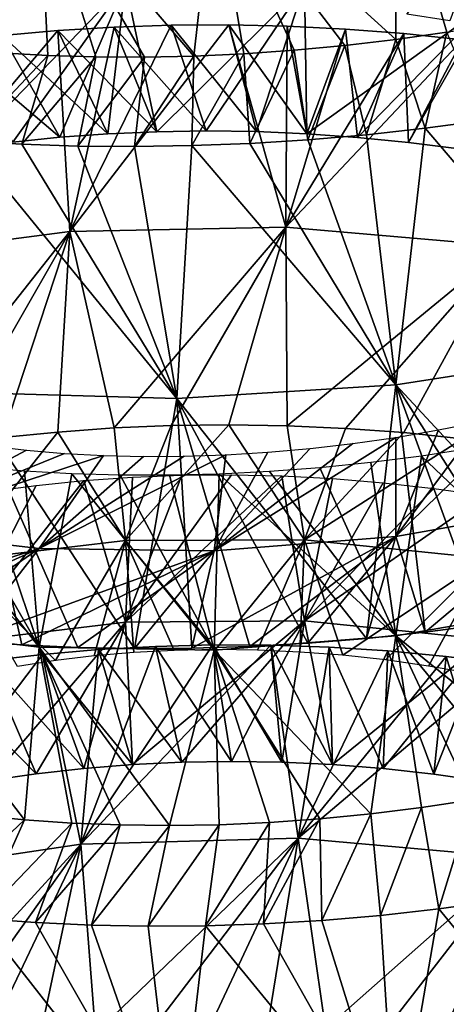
# Model space of a CAD drawing. Header units: millimetres. Extents: x -161 to 161, y -94 to 1149.
# Tile 793 of 1056: x 42.23 to 44.81, y 403.82 to 409.78. Entities that reach past the tile are written whole.
import ezdxf

# ---------------------------------------------------------------- set-up
doc = ezdxf.new("R2010")
doc.units = ezdxf.units.MM
doc.header["$LTSCALE"] = 81.481481
for name, color, linetype in [('66', 7, 'CONTINUOUS'), ('67', 7, 'CONTINUOUS'), ('68', 7, 'CONTINUOUS'), ('69', 7, 'CONTINUOUS'), ('70', 7, 'CONTINUOUS'), ('80', 7, 'CONTINUOUS'), ('81', 7, 'CONTINUOUS')]:
    doc.layers.add(name, color=color, linetype=linetype)

msp = doc.modelspace()

# ---------------------------------------------------------------- linework, layer by layer
at = {"layer": '66', "color": 7, "linetype": 'CONTINUOUS', "true_color": 0xaaaaaa}
for points in [[(42.703, 405.9648, -21.1099), (43.2054, 405.2834, -20.2311), (43.0469, 405.984, -21.1977), (42.703, 405.9648, -21.1099)], [(43.0469, 405.984, -21.1977), (43.507, 405.288, -20.3032), (43.3945, 405.993, -21.2715), (43.0469, 405.984, -21.1977)], [(43.2054, 405.2834, -20.2311), (43.507, 405.288, -20.3032), (43.0469, 405.984, -21.1977), (43.2054, 405.2834, -20.2311)], [(43.507, 405.288, -20.3032), (43.811, 405.2832, -20.3624), (43.3945, 405.993, -21.2715), (43.507, 405.288, -20.3032)], [(43.3945, 405.993, -21.2715), (43.811, 405.2832, -20.3624), (43.7449, 405.9916, -21.3312), (43.3945, 405.993, -21.2715)], [(43.811, 405.2832, -20.3624), (44.1168, 405.2688, -20.4086), (43.7449, 405.9916, -21.3312), (43.811, 405.2832, -20.3624)], [(43.7449, 405.9916, -21.3312), (44.1168, 405.2688, -20.4086), (44.0974, 405.9796, -21.3767), (43.7449, 405.9916, -21.3312)], [(44.1168, 405.2688, -20.4086), (44.4236, 405.2447, -20.4417), (44.0974, 405.9796, -21.3767), (44.1168, 405.2688, -20.4086)], [(44.0974, 405.9796, -21.3767), (44.4236, 405.2447, -20.4417), (44.451, 405.957, -21.4079), (44.0974, 405.9796, -21.3767)], [(42.0302, 405.8962, -20.8929), (42.613, 405.2463, -20.0484), (42.3638, 405.9355, -21.0082), (42.0302, 405.8962, -20.8929)], [(42.3638, 405.9355, -21.0082), (42.9071, 405.2695, -20.1461), (42.703, 405.9648, -21.1099), (42.3638, 405.9355, -21.0082)], [(42.613, 405.2463, -20.0484), (42.9071, 405.2695, -20.1461), (42.3638, 405.9355, -21.0082), (42.613, 405.2463, -20.0484)], [(42.9071, 405.2695, -20.1461), (43.2054, 405.2834, -20.2311), (42.703, 405.9648, -21.1099), (42.9071, 405.2695, -20.1461)], [(44.4236, 405.2447, -20.4417), (44.7308, 405.2109, -20.4618), (44.451, 405.957, -21.4079), (44.4236, 405.2447, -20.4417)], [(44.451, 405.957, -21.4079), (44.7308, 405.2109, -20.4618), (44.8047, 405.9237, -21.4246), (44.451, 405.957, -21.4079)], [(44.7308, 405.2109, -20.4618), (45.0376, 405.1672, -20.4687), (44.8047, 405.9237, -21.4246), (44.7308, 405.2109, -20.4618)], [(44.8047, 405.9237, -21.4246), (45.0376, 405.1672, -20.4687), (45.1578, 405.8796, -21.4268), (44.8047, 405.9237, -21.4246)], [(41.7031, 405.8471, -20.7641), (42.3244, 405.214, -19.9382), (42.0302, 405.8962, -20.8929), (41.7031, 405.8471, -20.7641)], [(42.3244, 405.214, -19.9382), (42.613, 405.2463, -20.0484), (42.0302, 405.8962, -20.8929), (42.3244, 405.214, -19.9382)], [(42.0422, 405.1727, -19.8157), (42.3244, 405.214, -19.9382), (41.7031, 405.8471, -20.7641), (42.0422, 405.1727, -19.8157)]]:
    msp.add_3dface(points, dxfattribs=at)
at = {"layer": '67', "color": 7, "linetype": 'CONTINUOUS', "true_color": 0xaaaaaa}
for points in [[(43.0469, 405.984, -21.1977), (43.3945, 405.993, -21.2715), (42.5953, 404.787, -21.9618), (43.0469, 405.984, -21.1977)], [(43.3945, 405.993, -21.2715), (43.7449, 405.9916, -21.3312), (42.5953, 404.787, -21.9618), (43.3945, 405.993, -21.2715)], [(42.5953, 404.787, -21.9618), (43.7449, 405.9916, -21.3312), (43.9091, 404.8232, -22.2362), (42.5953, 404.787, -21.9618)], [(42.703, 405.9648, -21.1099), (43.0469, 405.984, -21.1977), (42.5953, 404.787, -21.9618), (42.703, 405.9648, -21.1099)], [(43.7449, 405.9916, -21.3312), (44.0974, 405.9796, -21.3767), (43.9091, 404.8232, -22.2362), (43.7449, 405.9916, -21.3312)], [(44.0974, 405.9796, -21.3767), (44.451, 405.957, -21.4079), (43.9091, 404.8232, -22.2362), (44.0974, 405.9796, -21.3767)], [(42.0302, 405.8962, -20.8929), (42.3638, 405.9355, -21.0082), (41.3508, 404.6027, -21.4929), (42.0302, 405.8962, -20.8929)], [(41.3508, 404.6027, -21.4929), (42.3638, 405.9355, -21.0082), (42.5953, 404.787, -21.9618), (41.3508, 404.6027, -21.4929)], [(42.3638, 405.9355, -21.0082), (42.703, 405.9648, -21.1099), (42.5953, 404.787, -21.9618), (42.3638, 405.9355, -21.0082)], [(44.451, 405.957, -21.4079), (44.8047, 405.9237, -21.4246), (43.9091, 404.8232, -22.2362), (44.451, 405.957, -21.4079)], [(44.8047, 405.9237, -21.4246), (45.1578, 405.8796, -21.4268), (43.9091, 404.8232, -22.2362), (44.8047, 405.9237, -21.4246)], [(43.9091, 404.8232, -22.2362), (45.1578, 405.8796, -21.4268), (45.2443, 404.7044, -22.3095), (43.9091, 404.8232, -22.2362)], [(42.684, 403.6432, -22.8928), (42.5953, 404.787, -21.9618), (43.9091, 404.8232, -22.2362), (42.684, 403.6432, -22.8928)], [(43.0274, 403.6665, -22.9805), (42.684, 403.6432, -22.8928), (43.9091, 404.8232, -22.2362), (43.0274, 403.6665, -22.9805)], [(43.3744, 403.679, -23.0545), (43.0274, 403.6665, -22.9805), (43.9091, 404.8232, -22.2362), (43.3744, 403.679, -23.0545)], [(43.7241, 403.6805, -23.1148), (43.3744, 403.679, -23.0545), (43.9091, 404.8232, -22.2362), (43.7241, 403.6805, -23.1148)], [(44.0755, 403.6709, -23.1613), (43.7241, 403.6805, -23.1148), (43.9091, 404.8232, -22.2362), (44.0755, 403.6709, -23.1613)], [(44.0755, 403.6709, -23.1613), (43.9091, 404.8232, -22.2362), (45.2443, 404.7044, -22.3095), (44.0755, 403.6709, -23.1613)], [(41.3654, 403.4448, -22.4092), (41.3508, 404.6027, -21.4929), (42.5953, 404.787, -21.9618), (41.3654, 403.4448, -22.4092)], [(41.6851, 403.5098, -22.5496), (41.3654, 403.4448, -22.4092), (42.5953, 404.787, -21.9618), (41.6851, 403.5098, -22.5496)], [(42.012, 403.5647, -22.6772), (41.6851, 403.5098, -22.5496), (42.5953, 404.787, -21.9618), (42.012, 403.5647, -22.6772)], [(42.3452, 403.6092, -22.7916), (42.012, 403.5647, -22.6772), (42.5953, 404.787, -21.9618), (42.3452, 403.6092, -22.7916)], [(42.684, 403.6432, -22.8928), (42.3452, 403.6092, -22.7916), (42.5953, 404.787, -21.9618), (42.684, 403.6432, -22.8928)], [(44.4278, 403.6503, -23.1941), (44.0755, 403.6709, -23.1613), (45.2443, 404.7044, -22.3095), (44.4278, 403.6503, -23.1941)], [(44.7803, 403.6186, -23.213), (44.4278, 403.6503, -23.1941), (45.2443, 404.7044, -22.3095), (44.7803, 403.6186, -23.213)], [(45.1322, 403.5757, -23.2182), (44.7803, 403.6186, -23.213), (45.2443, 404.7044, -22.3095), (45.1322, 403.5757, -23.2182)]]:
    msp.add_3dface(points, dxfattribs=at)
at = {"layer": '68', "color": 7, "linetype": 'CONTINUOUS', "true_color": 0xaaaaaa}
for points in [[(44.5678, 409.8117, -15.8901), (45.0512, 410.3792, -16.9197), (44.8263, 409.7699, -15.9029), (44.5678, 409.8117, -15.8901)], [(45.5976, 406.8433, -5.6763), (44.5, 406.6501, -5.6661), (45.2745, 407.4056, -6.692), (45.5976, 406.8433, -5.6763)], [(45.2745, 407.4056, -6.692), (44.5, 406.6501, -5.6661), (45.0177, 407.3463, -6.6839), (45.2745, 407.4056, -6.692)], [(42.4555, 407.282, -20.0722), (42.7967, 407.3065, -20.1708), (42.8659, 406.6249, -19.1533), (42.4555, 407.282, -20.0722)], [(42.7967, 407.3065, -20.1708), (43.1421, 407.321, -20.2553), (42.8659, 406.6249, -19.1533), (42.7967, 407.3065, -20.1708)], [(43.1421, 407.321, -20.2553), (43.4909, 407.3255, -20.3254), (42.8659, 406.6249, -19.1533), (43.1421, 407.321, -20.2553)], [(42.8659, 406.6249, -19.1533), (43.4909, 407.3255, -20.3254), (43.9487, 406.6303, -19.405), (42.8659, 406.6249, -19.1533)], [(43.4909, 407.3255, -20.3254), (43.8422, 407.32, -20.3812), (43.9487, 406.6303, -19.405), (43.4909, 407.3255, -20.3254)], [(43.8422, 407.32, -20.3812), (44.1953, 407.3041, -20.4224), (43.9487, 406.6303, -19.405), (43.8422, 407.32, -20.3812)], [(44.1953, 407.3041, -20.4224), (44.549, 407.278, -20.449), (43.9487, 406.6303, -19.405), (44.1953, 407.3041, -20.4224)], [(45.0177, 407.3463, -6.6839), (44.5, 406.6501, -5.6661), (44.7592, 407.2942, -6.6885), (45.0177, 407.3463, -6.6839)], [(44.7592, 407.2942, -6.6885), (44.5, 406.6501, -5.6661), (44.5, 407.2494, -6.7058), (44.7592, 407.2942, -6.6885)], [(42.1195, 407.2479, -19.9596), (42.4555, 407.282, -20.0722), (41.8424, 406.5049, -18.7368), (42.1195, 407.2479, -19.9596)], [(41.8424, 406.5049, -18.7368), (42.4555, 407.282, -20.0722), (42.8659, 406.6249, -19.1533), (41.8424, 406.5049, -18.7368)], [(44.5, 406.6501, -5.6661), (43.4024, 406.5621, -5.8384), (44.5, 407.2494, -6.7058), (44.5, 406.6501, -5.6661)], [(44.5, 407.2494, -6.7058), (43.4024, 406.5621, -5.8384), (44.2408, 407.212, -6.7359), (44.5, 407.2494, -6.7058)], [(44.549, 407.278, -20.449), (44.9026, 407.2414, -20.4608), (43.9487, 406.6303, -19.405), (44.549, 407.278, -20.449)], [(43.9487, 406.6303, -19.405), (44.9026, 407.2414, -20.4608), (45.0512, 406.5156, -19.4863), (43.9487, 406.6303, -19.405)], [(42.2664, 407.1719, -7.4199), (41.3645, 406.6929, -6.7061), (42.0434, 407.1979, -7.5579), (42.2664, 407.1719, -7.4199)], [(42.4962, 407.1524, -7.2929), (41.3645, 406.6929, -6.7061), (42.2664, 407.1719, -7.4199), (42.4962, 407.1524, -7.2929)], [(44.2408, 407.212, -6.7359), (43.4024, 406.5621, -5.8384), (43.9823, 407.1819, -6.7787), (44.2408, 407.212, -6.7359)], [(43.9823, 407.1819, -6.7787), (43.4024, 406.5621, -5.8384), (43.7255, 407.1591, -6.8341), (43.9823, 407.1819, -6.7787)], [(42.7323, 407.1397, -7.1774), (41.3645, 406.6929, -6.7061), (42.4962, 407.1524, -7.2929), (42.7323, 407.1397, -7.1774)], [(42.3444, 406.5777, -6.1881), (41.3645, 406.6929, -6.7061), (42.7323, 407.1397, -7.1774), (42.3444, 406.5777, -6.1881)], [(43.4024, 406.5621, -5.8384), (42.3444, 406.5777, -6.1881), (43.4713, 407.1436, -6.9018), (43.4024, 406.5621, -5.8384)], [(43.4713, 407.1436, -6.9018), (42.3444, 406.5777, -6.1881), (43.2205, 407.1352, -6.9817), (43.4713, 407.1436, -6.9018)], [(42.9739, 407.134, -7.0736), (42.3444, 406.5777, -6.1881), (42.7323, 407.1397, -7.1774), (42.9739, 407.134, -7.0736)], [(43.2205, 407.1352, -6.9817), (42.3444, 406.5777, -6.1881), (42.9739, 407.134, -7.0736), (43.2205, 407.1352, -6.9817)], [(43.7255, 407.1591, -6.8341), (43.4024, 406.5621, -5.8384), (43.4713, 407.1436, -6.9018), (43.7255, 407.1591, -6.8341)], [(45.5976, 406.8433, -5.6763), (44.6771, 406.0709, -4.6175), (44.5, 406.6501, -5.6661), (45.5976, 406.8433, -5.6763)], [(45.0309, 406.1179, -4.6113), (44.6771, 406.0709, -4.6175), (45.5976, 406.8433, -5.6763), (45.0309, 406.1179, -4.6113)], [(42.3444, 406.5777, -6.1881), (40.953, 406.1396, -5.6912), (41.3645, 406.6929, -6.7061), (42.3444, 406.5777, -6.1881)], [(43.6167, 405.9841, -4.73), (43.2665, 405.9731, -4.7984), (44.5, 406.6501, -5.6661), (43.6167, 405.9841, -4.73)], [(44.5, 406.6501, -5.6661), (43.2665, 405.9731, -4.7984), (43.4024, 406.5621, -5.8384), (44.5, 406.6501, -5.6661)], [(43.9691, 406.004, -4.6769), (43.6167, 405.9841, -4.73), (44.5, 406.6501, -5.6661), (43.9691, 406.004, -4.6769)], [(44.3229, 406.0329, -4.6394), (43.9691, 406.004, -4.6769), (44.5, 406.6501, -5.6661), (44.3229, 406.0329, -4.6394)], [(44.6771, 406.0709, -4.6175), (44.3229, 406.0329, -4.6394), (44.5, 406.6501, -5.6661), (44.6771, 406.0709, -4.6175)], [(41.2626, 406.0905, -5.521), (40.953, 406.1396, -5.6912), (42.3444, 406.5777, -6.1881), (41.2626, 406.0905, -5.521)], [(41.5806, 406.0496, -5.3644), (41.2626, 406.0905, -5.521), (42.3444, 406.5777, -6.1881), (41.5806, 406.0496, -5.3644)], [(41.906, 406.017, -5.2219), (41.5806, 406.0496, -5.3644), (42.3444, 406.5777, -6.1881), (41.906, 406.017, -5.2219)], [(41.8424, 406.5049, -18.7368), (42.8659, 406.6249, -19.1533), (42.4413, 405.8991, -17.8894), (41.8424, 406.5049, -18.7368)], [(43.4024, 406.5621, -5.8384), (41.906, 406.017, -5.2219), (42.3444, 406.5777, -6.1881), (43.4024, 406.5621, -5.8384)], [(42.4413, 405.8991, -17.8894), (42.8659, 406.6249, -19.1533), (42.6756, 405.9272, -18.0032), (42.4413, 405.8991, -17.8894)], [(42.6756, 405.9272, -18.0032), (42.8659, 406.6249, -19.1533), (42.9156, 405.9476, -18.1058), (42.6756, 405.9272, -18.0032)], [(42.8659, 406.6249, -19.1533), (43.9487, 406.6303, -19.405), (43.4103, 405.9651, -18.2774), (42.8659, 406.6249, -19.1533)], [(42.9156, 405.9476, -18.1058), (42.8659, 406.6249, -19.1533), (43.1606, 405.9603, -18.1973), (42.9156, 405.9476, -18.1058)], [(43.1606, 405.9603, -18.1973), (42.8659, 406.6249, -19.1533), (43.4103, 405.9651, -18.2774), (43.1606, 405.9603, -18.1973)], [(43.4103, 405.9651, -18.2774), (43.9487, 406.6303, -19.405), (43.6639, 405.9618, -18.3462), (43.4103, 405.9651, -18.2774)], [(43.6639, 405.9618, -18.3462), (43.9487, 406.6303, -19.405), (43.9204, 405.9503, -18.4034), (43.6639, 405.9618, -18.3462)], [(43.9204, 405.9503, -18.4034), (43.9487, 406.6303, -19.405), (44.1789, 405.9305, -18.4487), (43.9204, 405.9503, -18.4034)], [(43.9487, 406.6303, -19.405), (45.0512, 406.5156, -19.4863), (44.1789, 405.9305, -18.4487), (43.9487, 406.6303, -19.405)], [(42.2383, 405.993, -5.0939), (41.906, 406.017, -5.2219), (43.4024, 406.5621, -5.8384), (42.2383, 405.993, -5.0939)], [(42.5764, 405.9776, -4.9805), (42.2383, 405.993, -5.0939), (43.4024, 406.5621, -5.8384), (42.5764, 405.9776, -4.9805)], [(42.9194, 405.971, -4.8819), (42.5764, 405.9776, -4.9805), (43.4024, 406.5621, -5.8384), (42.9194, 405.971, -4.8819)], [(43.2665, 405.9731, -4.7984), (42.9194, 405.971, -4.8819), (43.4024, 406.5621, -5.8384), (43.2665, 405.9731, -4.7984)], [(42.2131, 405.8636, -17.7647), (41.8424, 406.5049, -18.7368), (42.4413, 405.8991, -17.8894), (42.2131, 405.8636, -17.7647)], [(44.1789, 405.9305, -18.4487), (45.0512, 406.5156, -19.4863), (44.4383, 405.9022, -18.4821), (44.1789, 405.9305, -18.4487)], [(44.4383, 405.9022, -18.4821), (45.0512, 406.5156, -19.4863), (44.6978, 405.8654, -18.5034), (44.4383, 405.9022, -18.4821)], [(44.6978, 405.8654, -18.5034), (45.0512, 406.5156, -19.4863), (44.9565, 405.8202, -18.5127), (44.6978, 405.8654, -18.5034)]]:
    msp.add_3dface(points, dxfattribs=at)
at = {"layer": '69', "color": 7, "linetype": 'CONTINUOUS', "true_color": 0xaaaaaa}
for points in [[(42.7967, 409.7327, -18.5314), (43.354, 409.104, -17.6234), (43.1421, 409.7439, -18.6164), (42.7967, 409.7327, -18.5314)], [(43.1421, 409.7439, -18.6164), (43.657, 409.0998, -17.689), (43.4909, 409.7456, -18.6866), (43.1421, 409.7439, -18.6164)], [(43.354, 409.104, -17.6234), (43.657, 409.0998, -17.689), (43.1421, 409.7439, -18.6164), (43.354, 409.104, -17.6234)], [(43.657, 409.0998, -17.689), (43.9624, 409.087, -17.7412), (43.4909, 409.7456, -18.6866), (43.657, 409.0998, -17.689)], [(43.4909, 409.7456, -18.6866), (43.9624, 409.087, -17.7412), (43.8422, 409.7378, -18.7421), (43.4909, 409.7456, -18.6866)], [(43.8422, 409.7378, -18.7421), (43.9624, 409.087, -17.7412), (44.1953, 409.7204, -18.7827), (43.8422, 409.7378, -18.7421)], [(41.7896, 409.6439, -18.1897), (42.4682, 409.0656, -17.3471), (42.1195, 409.6826, -18.318), (41.7896, 409.6439, -18.1897)], [(42.1195, 409.6826, -18.318), (42.7588, 409.0868, -17.4523), (42.4555, 409.7123, -18.4319), (42.1195, 409.6826, -18.318)], [(42.4682, 409.0656, -17.3471), (42.7588, 409.0868, -17.4523), (42.1195, 409.6826, -18.318), (42.4682, 409.0656, -17.3471)], [(42.4555, 409.7123, -18.4319), (43.0543, 409.0996, -17.5444), (42.7967, 409.7327, -18.5314), (42.4555, 409.7123, -18.4319)], [(42.7588, 409.0868, -17.4523), (43.0543, 409.0996, -17.5444), (42.4555, 409.7123, -18.4319), (42.7588, 409.0868, -17.4523)], [(43.0543, 409.0996, -17.5444), (43.354, 409.104, -17.6234), (42.7967, 409.7327, -18.5314), (43.0543, 409.0996, -17.5444)], [(43.9624, 409.087, -17.7412), (44.2692, 409.0653, -17.7797), (44.1953, 409.7204, -18.7827), (43.9624, 409.087, -17.7412)], [(44.1953, 409.7204, -18.7827), (44.2692, 409.0653, -17.7797), (44.549, 409.6931, -18.8082), (44.1953, 409.7204, -18.7827)], [(44.2692, 409.0653, -17.7797), (44.5764, 409.0348, -17.8045), (44.549, 409.6931, -18.8082), (44.2692, 409.0653, -17.7797)], [(44.8081, 409.7009, -3.9983), (44.5, 409.6569, -4.0121), (44.6771, 409.1201, -2.9411), (44.8081, 409.7009, -3.9983)], [(44.549, 409.6931, -18.8082), (44.5764, 409.0348, -17.8045), (44.9026, 409.6561, -18.8185), (44.549, 409.6931, -18.8082)], [(45.0309, 409.1673, -2.9368), (44.8081, 409.7009, -3.9983), (44.6771, 409.1201, -2.9411), (45.0309, 409.1673, -2.9368)], [(42.1834, 409.0362, -17.2291), (42.4682, 409.0656, -17.3471), (41.7896, 409.6439, -18.1897), (42.1834, 409.0362, -17.2291)], [(44.1919, 409.6206, -4.0404), (43.885, 409.5919, -4.0834), (43.9691, 409.0509, -2.9978), (44.1919, 409.6206, -4.0404)], [(44.3229, 409.0813, -2.9615), (44.1919, 409.6206, -4.0404), (43.9691, 409.0509, -2.9978), (44.3229, 409.0813, -2.9615)], [(44.5, 409.6569, -4.0121), (44.1919, 409.6206, -4.0404), (44.3229, 409.0813, -2.9615), (44.5, 409.6569, -4.0121)], [(44.6771, 409.1201, -2.9411), (44.5, 409.6569, -4.0121), (44.3229, 409.0813, -2.9615), (44.6771, 409.1201, -2.9411)], [(44.5764, 409.0348, -17.8045), (44.8832, 408.9953, -17.8155), (44.9026, 409.6561, -18.8185), (44.5764, 409.0348, -17.8045)], [(42.3957, 409.5614, -4.509), (42.112, 409.5773, -4.6355), (41.906, 409.0421, -3.5429), (42.3957, 409.5614, -4.509)], [(42.2383, 409.0232, -3.414), (42.3957, 409.5614, -4.509), (41.906, 409.0421, -3.5429), (42.2383, 409.0232, -3.414)], [(42.6852, 409.5527, -4.3962), (42.3957, 409.5614, -4.509), (42.2383, 409.0232, -3.414), (42.6852, 409.5527, -4.3962)], [(43.2781, 409.5574, -4.2118), (42.9796, 409.5514, -4.2971), (42.9194, 409.0097, -3.2013), (43.2781, 409.5574, -4.2118)], [(43.2665, 409.0152, -3.1179), (43.2781, 409.5574, -4.2118), (42.9194, 409.0097, -3.2013), (43.2665, 409.0152, -3.1179)], [(43.5801, 409.5709, -4.1405), (43.2781, 409.5574, -4.2118), (43.2665, 409.0152, -3.1179), (43.5801, 409.5709, -4.1405)], [(43.6167, 409.0289, -3.05), (43.5801, 409.5709, -4.1405), (43.2665, 409.0152, -3.1179), (43.6167, 409.0289, -3.05)], [(43.885, 409.5919, -4.0834), (43.5801, 409.5709, -4.1405), (43.6167, 409.0289, -3.05), (43.885, 409.5919, -4.0834)], [(43.9691, 409.0509, -2.9978), (43.885, 409.5919, -4.0834), (43.6167, 409.0289, -3.05), (43.9691, 409.0509, -2.9978)], [(42.5764, 409.0124, -3.3001), (42.6852, 409.5527, -4.3962), (42.2383, 409.0232, -3.414), (42.5764, 409.0124, -3.3001)], [(42.9796, 409.5514, -4.2971), (42.6852, 409.5527, -4.3962), (42.5764, 409.0124, -3.3001), (42.9796, 409.5514, -4.2971)], [(42.9194, 409.0097, -3.2013), (42.9796, 409.5514, -4.2971), (42.5764, 409.0124, -3.3001), (42.9194, 409.0097, -3.2013)], [(44.963, 405.0565, -6.6296), (44.6561, 405.0093, -6.6389), (44.7607, 404.3961, -5.6106), (44.963, 405.0565, -6.6296)], [(45.1138, 404.4451, -5.607), (44.963, 405.0565, -6.6296), (44.7607, 404.3961, -5.6106), (45.1138, 404.4451, -5.607)], [(44.3486, 404.9705, -6.6623), (44.0416, 404.9403, -6.6997), (44.0531, 404.3262, -5.6641), (44.3486, 404.9705, -6.6623)], [(44.4068, 404.3565, -5.6296), (44.3486, 404.9705, -6.6623), (44.0531, 404.3262, -5.6641), (44.4068, 404.3565, -5.6296)], [(44.6561, 405.0093, -6.6389), (44.3486, 404.9705, -6.6623), (44.4068, 404.3565, -5.6296), (44.6561, 405.0093, -6.6389)], [(44.7607, 404.3961, -5.6106), (44.6561, 405.0093, -6.6389), (44.4068, 404.3565, -5.6296), (44.7607, 404.3961, -5.6106)], [(42.2548, 404.935, -7.2112), (41.9744, 404.9628, -7.3428), (41.661, 404.3717, -6.3242), (42.2548, 404.935, -7.2112)], [(41.9875, 404.3382, -6.1863), (42.2548, 404.935, -7.2112), (41.661, 404.3717, -6.3242), (41.9875, 404.3382, -6.1863)], [(42.5416, 404.9153, -7.0926), (42.2548, 404.935, -7.2112), (41.9875, 404.3382, -6.1863), (42.5416, 404.9153, -7.0926)], [(42.3204, 404.3135, -6.0627), (42.5416, 404.9153, -7.0926), (41.9875, 404.3382, -6.1863), (42.3204, 404.3135, -6.0627)], [(42.834, 404.9037, -6.9871), (42.5416, 404.9153, -7.0926), (42.3204, 404.3135, -6.0627), (42.834, 404.9037, -6.9871)], [(43.7357, 404.9186, -6.751), (43.4319, 404.9053, -6.8161), (43.3499, 404.2937, -5.7789), (43.7357, 404.9186, -6.751)], [(43.7005, 404.3053, -5.7139), (43.7357, 404.9186, -6.751), (43.3499, 404.2937, -5.7789), (43.7005, 404.3053, -5.7139)], [(44.0416, 404.9403, -6.6997), (43.7357, 404.9186, -6.751), (43.7005, 404.3053, -5.7139), (44.0416, 404.9403, -6.6997)], [(44.0531, 404.3262, -5.6641), (44.0416, 404.9403, -6.6997), (43.7005, 404.3053, -5.7139), (44.0531, 404.3262, -5.6641)], [(42.659, 404.2979, -5.9535), (42.834, 404.9037, -6.9871), (42.3204, 404.3135, -6.0627), (42.659, 404.2979, -5.9535)], [(43.1311, 404.9003, -6.8949), (42.834, 404.9037, -6.9871), (42.659, 404.2979, -5.9535), (43.1311, 404.9003, -6.8949)], [(43.0024, 404.2912, -5.8588), (43.1311, 404.9003, -6.8949), (42.659, 404.2979, -5.9535), (43.0024, 404.2912, -5.8588)], [(43.4319, 404.9053, -6.8161), (43.1311, 404.9003, -6.8949), (43.0024, 404.2912, -5.8588), (43.4319, 404.9053, -6.8161)], [(43.3499, 404.2937, -5.7789), (43.4319, 404.9053, -6.8161), (43.0024, 404.2912, -5.8588), (43.3499, 404.2937, -5.7789)]]:
    msp.add_3dface(points, dxfattribs=at)
at = {"layer": '70', "color": 7, "linetype": 'CONTINUOUS', "true_color": 0xaaaaaa}
for points in [[(43.1421, 409.7439, -18.6164), (43.4909, 409.7456, -18.6866), (42.5279, 408.4946, -19.2622), (43.1421, 409.7439, -18.6164)], [(42.5279, 408.4946, -19.2622), (43.4909, 409.7456, -18.6866), (43.8347, 408.5209, -19.5485), (42.5279, 408.4946, -19.2622)], [(42.7967, 409.7327, -18.5314), (43.1421, 409.7439, -18.6164), (42.5279, 408.4946, -19.2622), (42.7967, 409.7327, -18.5314)], [(43.4909, 409.7456, -18.6866), (43.8422, 409.7378, -18.7421), (43.8347, 408.5209, -19.5485), (43.4909, 409.7456, -18.6866)], [(43.8422, 409.7378, -18.7421), (44.1953, 409.7204, -18.7827), (43.8347, 408.5209, -19.5485), (43.8422, 409.7378, -18.7421)], [(42.1195, 409.6826, -18.318), (42.4555, 409.7123, -18.4319), (41.2925, 408.3338, -18.7743), (42.1195, 409.6826, -18.318)], [(41.2925, 408.3338, -18.7743), (42.4555, 409.7123, -18.4319), (42.5279, 408.4946, -19.2622), (41.2925, 408.3338, -18.7743)], [(42.4555, 409.7123, -18.4319), (42.7967, 409.7327, -18.5314), (42.5279, 408.4946, -19.2622), (42.4555, 409.7123, -18.4319)], [(44.1953, 409.7204, -18.7827), (44.549, 409.6931, -18.8082), (43.8347, 408.5209, -19.5485), (44.1953, 409.7204, -18.7827)], [(44.549, 409.6931, -18.8082), (44.9026, 409.6561, -18.8185), (43.8347, 408.5209, -19.5485), (44.549, 409.6931, -18.8082)], [(43.8347, 408.5209, -19.5485), (44.9026, 409.6561, -18.8185), (45.1653, 408.4065, -19.6263), (43.8347, 408.5209, -19.5485)], [(45.0309, 409.1673, -2.9368), (44.6771, 409.1201, -2.9411), (45.8247, 407.7723, -3.8047), (45.0309, 409.1673, -2.9368)], [(44.3229, 409.0813, -2.9615), (43.9691, 409.0509, -2.9978), (44.5, 407.5668, -3.7726), (44.3229, 409.0813, -2.9615)], [(44.6771, 409.1201, -2.9411), (44.3229, 409.0813, -2.9615), (44.5, 407.5668, -3.7726), (44.6771, 409.1201, -2.9411)], [(45.8247, 407.7723, -3.8047), (44.6771, 409.1201, -2.9411), (44.5, 407.5668, -3.7726), (45.8247, 407.7723, -3.8047)], [(43.1753, 407.4839, -3.9633), (41.906, 409.0421, -3.5429), (41.8984, 407.5217, -4.3705), (43.1753, 407.4839, -3.9633)], [(42.2383, 409.0232, -3.414), (41.906, 409.0421, -3.5429), (43.1753, 407.4839, -3.9633), (42.2383, 409.0232, -3.414)], [(42.5764, 409.0124, -3.3001), (42.2383, 409.0232, -3.414), (43.1753, 407.4839, -3.9633), (42.5764, 409.0124, -3.3001)], [(43.6167, 409.0289, -3.05), (43.2665, 409.0152, -3.1179), (44.5, 407.5668, -3.7726), (43.6167, 409.0289, -3.05)], [(43.9691, 409.0509, -2.9978), (43.6167, 409.0289, -3.05), (44.5, 407.5668, -3.7726), (43.9691, 409.0509, -2.9978)], [(42.9194, 409.0097, -3.2013), (42.5764, 409.0124, -3.3001), (43.1753, 407.4839, -3.9633), (42.9194, 409.0097, -3.2013)], [(43.2665, 409.0152, -3.1179), (42.9194, 409.0097, -3.2013), (43.1753, 407.4839, -3.9633), (43.2665, 409.0152, -3.1179)], [(44.5, 407.5668, -3.7726), (43.2665, 409.0152, -3.1179), (43.1753, 407.4839, -3.9633), (44.5, 407.5668, -3.7726)], [(41.4666, 407.1507, -19.6926), (41.2925, 408.3338, -18.7743), (42.5279, 408.4946, -19.2622), (41.4666, 407.1507, -19.6926)], [(41.7896, 407.2041, -19.833), (41.4666, 407.1507, -19.6926), (42.5279, 408.4946, -19.2622), (41.7896, 407.2041, -19.833)], [(42.1195, 407.2479, -19.9596), (41.7896, 407.2041, -19.833), (42.5279, 408.4946, -19.2622), (42.1195, 407.2479, -19.9596)], [(42.4555, 407.282, -20.0722), (42.1195, 407.2479, -19.9596), (42.5279, 408.4946, -19.2622), (42.4555, 407.282, -20.0722)], [(42.7967, 407.3065, -20.1708), (42.4555, 407.282, -20.0722), (42.5279, 408.4946, -19.2622), (42.7967, 407.3065, -20.1708)], [(42.7967, 407.3065, -20.1708), (42.5279, 408.4946, -19.2622), (43.8347, 408.5209, -19.5485), (42.7967, 407.3065, -20.1708)], [(43.1421, 407.321, -20.2553), (42.7967, 407.3065, -20.1708), (43.8347, 408.5209, -19.5485), (43.1421, 407.321, -20.2553)], [(43.4909, 407.3255, -20.3254), (43.1421, 407.321, -20.2553), (43.8347, 408.5209, -19.5485), (43.4909, 407.3255, -20.3254)], [(43.8422, 407.32, -20.3812), (43.4909, 407.3255, -20.3254), (43.8347, 408.5209, -19.5485), (43.8422, 407.32, -20.3812)], [(43.8422, 407.32, -20.3812), (43.8347, 408.5209, -19.5485), (45.1653, 408.4065, -19.6263), (43.8422, 407.32, -20.3812)], [(44.1953, 407.3041, -20.4224), (43.8422, 407.32, -20.3812), (45.1653, 408.4065, -19.6263), (44.1953, 407.3041, -20.4224)], [(44.549, 407.278, -20.449), (44.1953, 407.3041, -20.4224), (45.1653, 408.4065, -19.6263), (44.549, 407.278, -20.449)], [(44.9026, 407.2414, -20.4608), (44.549, 407.278, -20.449), (45.1653, 408.4065, -19.6263), (44.9026, 407.2414, -20.4608)], [(45.7335, 406.2384, -4.6454), (45.8247, 407.7723, -3.8047), (44.5, 407.5668, -3.7726), (45.7335, 406.2384, -4.6454)], [(44.3229, 406.0329, -4.6394), (44.5, 407.5668, -3.7726), (43.1753, 407.4839, -3.9633), (44.3229, 406.0329, -4.6394)], [(44.3229, 406.0329, -4.6394), (44.6771, 406.0709, -4.6175), (44.5, 407.5668, -3.7726), (44.3229, 406.0329, -4.6394)], [(44.6771, 406.0709, -4.6175), (45.0309, 406.1179, -4.6113), (44.5, 407.5668, -3.7726), (44.6771, 406.0709, -4.6175)], [(45.0309, 406.1179, -4.6113), (45.3833, 406.1737, -4.6207), (44.5, 407.5668, -3.7726), (45.0309, 406.1179, -4.6113)], [(45.3833, 406.1737, -4.6207), (45.7335, 406.2384, -4.6454), (44.5, 407.5668, -3.7726), (45.3833, 406.1737, -4.6207)], [(41.906, 406.017, -5.2219), (42.2383, 405.993, -5.0939), (41.8984, 407.5217, -4.3705), (41.906, 406.017, -5.2219)], [(42.2383, 405.993, -5.0939), (42.5764, 405.9776, -4.9805), (41.8984, 407.5217, -4.3705), (42.2383, 405.993, -5.0939)], [(42.5764, 405.9776, -4.9805), (42.9194, 405.971, -4.8819), (41.8984, 407.5217, -4.3705), (42.5764, 405.9776, -4.9805)], [(42.9194, 405.971, -4.8819), (43.1753, 407.4839, -3.9633), (41.8984, 407.5217, -4.3705), (42.9194, 405.971, -4.8819)], [(42.9194, 405.971, -4.8819), (43.2665, 405.9731, -4.7984), (43.1753, 407.4839, -3.9633), (42.9194, 405.971, -4.8819)], [(43.2665, 405.9731, -4.7984), (43.6167, 405.9841, -4.73), (43.1753, 407.4839, -3.9633), (43.2665, 405.9731, -4.7984)], [(43.6167, 405.9841, -4.73), (43.9691, 406.004, -4.6769), (43.1753, 407.4839, -3.9633), (43.6167, 405.9841, -4.73)], [(43.9691, 406.004, -4.6769), (44.3229, 406.0329, -4.6394), (43.1753, 407.4839, -3.9633), (43.9691, 406.004, -4.6769)], [(45.1138, 404.4451, -5.607), (44.7607, 404.3961, -5.6106), (45.8247, 403.0946, -6.5598), (45.1138, 404.4451, -5.607)], [(44.7607, 404.3961, -5.6106), (44.4068, 404.3565, -5.6296), (44.5, 402.8876, -6.5406), (44.7607, 404.3961, -5.6106)], [(45.8247, 403.0946, -6.5598), (44.7607, 404.3961, -5.6106), (44.5, 402.8876, -6.5406), (45.8247, 403.0946, -6.5598)], [(43.1754, 402.8168, -6.7361), (41.9875, 404.3382, -6.1863), (41.8984, 402.8799, -7.14), (43.1754, 402.8168, -6.7361)], [(42.3204, 404.3135, -6.0627), (41.9875, 404.3382, -6.1863), (43.1754, 402.8168, -6.7361), (42.3204, 404.3135, -6.0627)], [(42.659, 404.2979, -5.9535), (42.3204, 404.3135, -6.0627), (43.1754, 402.8168, -6.7361), (42.659, 404.2979, -5.9535)], [(44.0531, 404.3262, -5.6641), (43.7005, 404.3053, -5.7139), (44.5, 402.8876, -6.5406), (44.0531, 404.3262, -5.6641)], [(44.4068, 404.3565, -5.6296), (44.0531, 404.3262, -5.6641), (44.5, 402.8876, -6.5406), (44.4068, 404.3565, -5.6296)], [(43.0024, 404.2912, -5.8588), (42.659, 404.2979, -5.9535), (43.1754, 402.8168, -6.7361), (43.0024, 404.2912, -5.8588)], [(43.3499, 404.2937, -5.7789), (43.0024, 404.2912, -5.8588), (43.1754, 402.8168, -6.7361), (43.3499, 404.2937, -5.7789)], [(44.5, 402.8876, -6.5406), (43.3499, 404.2937, -5.7789), (43.1754, 402.8168, -6.7361), (44.5, 402.8876, -6.5406)], [(43.7005, 404.3053, -5.7139), (43.3499, 404.2937, -5.7789), (44.5, 402.8876, -6.5406), (43.7005, 404.3053, -5.7139)]]:
    msp.add_3dface(points, dxfattribs=at)
at = {"layer": '80', "color": 7, "linetype": 'CONTINUOUS', "true_color": 0xaaaaaa}
for points in [[(42.613, 406.988, -18.8011), (42.9071, 407.0083, -18.8994), (42.866, 406.1319, -19.5037), (42.613, 406.988, -18.8011)], [(43.507, 407.0223, -19.0569), (43.811, 407.0158, -19.116), (42.866, 406.1319, -19.5037), (43.507, 407.0223, -19.0569)], [(43.2054, 407.0198, -18.9847), (43.507, 407.0223, -19.0569), (42.866, 406.1319, -19.5037), (43.2054, 407.0198, -18.9847)], [(42.9071, 407.0083, -18.8994), (43.2054, 407.0198, -18.9847), (42.866, 406.1319, -19.5037), (42.9071, 407.0083, -18.8994)], [(42.866, 406.1319, -19.5037), (43.811, 407.0158, -19.116), (43.9488, 406.1394, -19.7553), (42.866, 406.1319, -19.5037)], [(43.811, 407.0158, -19.116), (44.1168, 407.0001, -19.1617), (43.9488, 406.1394, -19.7553), (43.811, 407.0158, -19.116)], [(44.1168, 407.0001, -19.1617), (44.4236, 406.9751, -19.1942), (43.9488, 406.1394, -19.7553), (44.1168, 407.0001, -19.1617)], [(42.3244, 406.9588, -18.69), (42.613, 406.988, -18.8011), (41.8424, 406.0085, -19.0882), (42.3244, 406.9588, -18.69)], [(41.8424, 406.0085, -19.0882), (42.613, 406.988, -18.8011), (42.866, 406.1319, -19.5037), (41.8424, 406.0085, -19.0882)], [(42.0422, 406.9211, -18.5664), (42.3244, 406.9588, -18.69), (41.8424, 406.0085, -19.0882), (42.0422, 406.9211, -18.5664)], [(44.4236, 406.9751, -19.1942), (44.7308, 406.9407, -19.2132), (43.9488, 406.1394, -19.7553), (44.4236, 406.9751, -19.1942)], [(44.7308, 406.9407, -19.2132), (45.0376, 406.8968, -19.2189), (43.9488, 406.1394, -19.7553), (44.7308, 406.9407, -19.2132)], [(43.9488, 406.1394, -19.7553), (45.0376, 406.8968, -19.2189), (45.0513, 406.0253, -19.8375), (43.9488, 406.1394, -19.7553)], [(42.0422, 405.1727, -19.8157), (41.8424, 406.0085, -19.0882), (42.866, 406.1319, -19.5037), (42.0422, 405.1727, -19.8157)], [(42.3244, 405.214, -19.9382), (42.0422, 405.1727, -19.8157), (42.866, 406.1319, -19.5037), (42.3244, 405.214, -19.9382)], [(42.613, 405.2463, -20.0484), (42.3244, 405.214, -19.9382), (42.866, 406.1319, -19.5037), (42.613, 405.2463, -20.0484)], [(42.9071, 405.2695, -20.1461), (42.613, 405.2463, -20.0484), (42.866, 406.1319, -19.5037), (42.9071, 405.2695, -20.1461)], [(42.9071, 405.2695, -20.1461), (42.866, 406.1319, -19.5037), (43.9488, 406.1394, -19.7553), (42.9071, 405.2695, -20.1461)], [(43.2054, 405.2834, -20.2311), (42.9071, 405.2695, -20.1461), (43.9488, 406.1394, -19.7553), (43.2054, 405.2834, -20.2311)], [(43.507, 405.288, -20.3032), (43.2054, 405.2834, -20.2311), (43.9488, 406.1394, -19.7553), (43.507, 405.288, -20.3032)], [(43.811, 405.2832, -20.3624), (43.507, 405.288, -20.3032), (43.9488, 406.1394, -19.7553), (43.811, 405.2832, -20.3624)], [(44.1168, 405.2688, -20.4086), (43.811, 405.2832, -20.3624), (43.9488, 406.1394, -19.7553), (44.1168, 405.2688, -20.4086)], [(44.1168, 405.2688, -20.4086), (43.9488, 406.1394, -19.7553), (45.0513, 406.0253, -19.8375), (44.1168, 405.2688, -20.4086)], [(44.4236, 405.2447, -20.4417), (44.1168, 405.2688, -20.4086), (45.0513, 406.0253, -19.8375), (44.4236, 405.2447, -20.4417)], [(44.7308, 405.2109, -20.4618), (44.4236, 405.2447, -20.4417), (45.0513, 406.0253, -19.8375), (44.7308, 405.2109, -20.4618)], [(45.0376, 405.1672, -20.4687), (44.7308, 405.2109, -20.4618), (45.0513, 406.0253, -19.8375), (45.0376, 405.1672, -20.4687)]]:
    msp.add_3dface(points, dxfattribs=at)
at = {"layer": '81', "color": 7, "linetype": 'CONTINUOUS', "true_color": 0xaaaaaa}
for points in [[(44.5, 409.6569, -4.0121), (44.5, 410.7533, -3.4472), (43.4024, 410.6561, -3.6145), (44.5, 409.6569, -4.0121)], [(44.5, 409.6569, -4.0121), (44.8081, 409.7009, -3.9983), (44.5, 410.7533, -3.4472), (44.5, 409.6569, -4.0121)], [(44.8081, 409.7009, -3.9983), (45.115, 409.7525, -3.9992), (44.5, 410.7533, -3.4472), (44.8081, 409.7009, -3.9983)], [(45.115, 409.7525, -3.9992), (45.4199, 409.8115, -4.0144), (44.5, 410.7533, -3.4472), (45.115, 409.7525, -3.9992)], [(42.112, 409.5773, -4.6355), (42.3444, 410.6527, -3.9645), (41.3645, 410.7396, -4.488), (42.112, 409.5773, -4.6355)], [(42.112, 409.5773, -4.6355), (42.3957, 409.5614, -4.509), (42.3444, 410.6527, -3.9645), (42.112, 409.5773, -4.6355)], [(43.2781, 409.5574, -4.2118), (43.4024, 410.6561, -3.6145), (42.3444, 410.6527, -3.9645), (43.2781, 409.5574, -4.2118)], [(42.3957, 409.5614, -4.509), (42.6852, 409.5527, -4.3962), (42.3444, 410.6527, -3.9645), (42.3957, 409.5614, -4.509)], [(42.6852, 409.5527, -4.3962), (42.9796, 409.5514, -4.2971), (42.3444, 410.6527, -3.9645), (42.6852, 409.5527, -4.3962)], [(42.9796, 409.5514, -4.2971), (43.2781, 409.5574, -4.2118), (42.3444, 410.6527, -3.9645), (42.9796, 409.5514, -4.2971)], [(43.2781, 409.5574, -4.2118), (43.5801, 409.5709, -4.1405), (43.4024, 410.6561, -3.6145), (43.2781, 409.5574, -4.2118)], [(43.5801, 409.5709, -4.1405), (43.885, 409.5919, -4.0834), (43.4024, 410.6561, -3.6145), (43.5801, 409.5709, -4.1405)], [(43.885, 409.5919, -4.0834), (44.1919, 409.6206, -4.0404), (43.4024, 410.6561, -3.6145), (43.885, 409.5919, -4.0834)], [(44.1919, 409.6206, -4.0404), (44.5, 409.6569, -4.0121), (43.4024, 410.6561, -3.6145), (44.1919, 409.6206, -4.0404)], [(41.9052, 408.9988, -17.0982), (41.8424, 409.8979, -16.4907), (42.8659, 409.9952, -16.913), (41.9052, 408.9988, -17.0982)], [(42.1834, 409.0362, -17.2291), (41.9052, 408.9988, -17.0982), (42.8659, 409.9952, -16.913), (42.1834, 409.0362, -17.2291)], [(42.4682, 409.0656, -17.3471), (42.1834, 409.0362, -17.2291), (42.8659, 409.9952, -16.913), (42.4682, 409.0656, -17.3471)], [(42.7588, 409.0868, -17.4523), (42.4682, 409.0656, -17.3471), (42.8659, 409.9952, -16.913), (42.7588, 409.0868, -17.4523)], [(43.0543, 409.0996, -17.5444), (42.7588, 409.0868, -17.4523), (42.8659, 409.9952, -16.913), (43.0543, 409.0996, -17.5444)], [(43.0543, 409.0996, -17.5444), (42.8659, 409.9952, -16.913), (43.9487, 409.9869, -17.1647), (43.0543, 409.0996, -17.5444)], [(43.354, 409.104, -17.6234), (43.0543, 409.0996, -17.5444), (43.9487, 409.9869, -17.1647), (43.354, 409.104, -17.6234)], [(43.657, 409.0998, -17.689), (43.354, 409.104, -17.6234), (43.9487, 409.9869, -17.1647), (43.657, 409.0998, -17.689)], [(43.9624, 409.087, -17.7412), (43.657, 409.0998, -17.689), (43.9487, 409.9869, -17.1647), (43.9624, 409.087, -17.7412)], [(43.9624, 409.087, -17.7412), (43.9487, 409.9869, -17.1647), (45.0512, 409.8679, -17.2396), (43.9624, 409.087, -17.7412)], [(44.2692, 409.0653, -17.7797), (43.9624, 409.087, -17.7412), (45.0512, 409.8679, -17.2396), (44.2692, 409.0653, -17.7797)], [(44.5764, 409.0348, -17.8045), (44.2692, 409.0653, -17.7797), (45.0512, 409.8679, -17.2396), (44.5764, 409.0348, -17.8045)], [(44.8832, 408.9953, -17.8155), (44.5764, 409.0348, -17.8045), (45.0512, 409.8679, -17.2396), (44.8832, 408.9953, -17.8155)], [(44.963, 407.184, -5.3823), (44.6561, 407.1365, -5.3903), (45.5976, 406.2408, -6.0254), (44.963, 407.184, -5.3823)], [(42.3444, 405.9794, -6.5393), (41.4357, 407.14, -6.3949), (41.3645, 406.0988, -7.0563), (42.3444, 405.9794, -6.5393)], [(41.7011, 407.1013, -6.2375), (41.4357, 407.14, -6.3949), (42.3444, 405.9794, -6.5393), (41.7011, 407.1013, -6.2375)], [(44.6561, 407.1365, -5.3903), (44.3486, 407.0971, -5.4125), (44.5, 406.0475, -6.0167), (44.6561, 407.1365, -5.3903)], [(45.5976, 406.2408, -6.0254), (44.6561, 407.1365, -5.3903), (44.5, 406.0475, -6.0167), (45.5976, 406.2408, -6.0254)], [(41.9744, 407.0698, -6.0925), (41.7011, 407.1013, -6.2375), (42.3444, 405.9794, -6.5393), (41.9744, 407.0698, -6.0925)], [(42.2548, 407.0458, -5.9602), (41.9744, 407.0698, -6.0925), (42.3444, 405.9794, -6.5393), (42.2548, 407.0458, -5.9602)], [(44.0416, 407.0658, -5.4491), (43.7357, 407.0426, -5.4998), (44.5, 406.0475, -6.0167), (44.0416, 407.0658, -5.4491)], [(44.3486, 407.0971, -5.4125), (44.0416, 407.0658, -5.4491), (44.5, 406.0475, -6.0167), (44.3486, 407.0971, -5.4125)], [(42.5416, 407.0295, -5.8411), (42.2548, 407.0458, -5.9602), (42.3444, 405.9794, -6.5393), (42.5416, 407.0295, -5.8411)], [(43.4024, 405.9609, -6.1898), (42.5416, 407.0295, -5.8411), (42.3444, 405.9794, -6.5393), (43.4024, 405.9609, -6.1898)], [(42.834, 407.0209, -5.7353), (42.5416, 407.0295, -5.8411), (43.4024, 405.9609, -6.1898), (42.834, 407.0209, -5.7353)], [(43.1311, 407.0203, -5.643), (42.834, 407.0209, -5.7353), (43.4024, 405.9609, -6.1898), (43.1311, 407.0203, -5.643)], [(43.4319, 407.0275, -5.5645), (43.1311, 407.0203, -5.643), (43.4024, 405.9609, -6.1898), (43.4319, 407.0275, -5.5645)], [(44.5, 406.0475, -6.0167), (43.4319, 407.0275, -5.5645), (43.4024, 405.9609, -6.1898), (44.5, 406.0475, -6.0167)], [(43.7357, 407.0426, -5.4998), (43.4319, 407.0275, -5.5645), (44.5, 406.0475, -6.0167), (43.7357, 407.0426, -5.4998)], [(45.5721, 405.1762, -6.6527), (45.5976, 406.2408, -6.0254), (44.5, 406.0475, -6.0167), (45.5721, 405.1762, -6.6527)], [(41.9744, 404.9628, -7.3428), (42.2548, 404.935, -7.2112), (41.3645, 406.0988, -7.0563), (41.9744, 404.9628, -7.3428)], [(42.2548, 404.935, -7.2112), (42.3444, 405.9794, -6.5393), (41.3645, 406.0988, -7.0563), (42.2548, 404.935, -7.2112)], [(44.3486, 404.9705, -6.6623), (44.5, 406.0475, -6.0167), (43.4024, 405.9609, -6.1898), (44.3486, 404.9705, -6.6623)], [(44.3486, 404.9705, -6.6623), (44.6561, 405.0093, -6.6389), (44.5, 406.0475, -6.0167), (44.3486, 404.9705, -6.6623)], [(44.6561, 405.0093, -6.6389), (44.963, 405.0565, -6.6296), (44.5, 406.0475, -6.0167), (44.6561, 405.0093, -6.6389)], [(44.963, 405.0565, -6.6296), (45.2686, 405.1122, -6.6342), (44.5, 406.0475, -6.0167), (44.963, 405.0565, -6.6296)], [(45.2686, 405.1122, -6.6342), (45.5721, 405.1762, -6.6527), (44.5, 406.0475, -6.0167), (45.2686, 405.1122, -6.6342)], [(42.2548, 404.935, -7.2112), (42.5416, 404.9153, -7.0926), (42.3444, 405.9794, -6.5393), (42.2548, 404.935, -7.2112)], [(42.5416, 404.9153, -7.0926), (42.834, 404.9037, -6.9871), (42.3444, 405.9794, -6.5393), (42.5416, 404.9153, -7.0926)], [(42.834, 404.9037, -6.9871), (43.1311, 404.9003, -6.8949), (42.3444, 405.9794, -6.5393), (42.834, 404.9037, -6.9871)], [(43.1311, 404.9003, -6.8949), (43.4024, 405.9609, -6.1898), (42.3444, 405.9794, -6.5393), (43.1311, 404.9003, -6.8949)], [(43.1311, 404.9003, -6.8949), (43.4319, 404.9053, -6.8161), (43.4024, 405.9609, -6.1898), (43.1311, 404.9003, -6.8949)], [(43.4319, 404.9053, -6.8161), (43.7357, 404.9186, -6.751), (43.4024, 405.9609, -6.1898), (43.4319, 404.9053, -6.8161)], [(43.7357, 404.9186, -6.751), (44.0416, 404.9403, -6.6997), (43.4024, 405.9609, -6.1898), (43.7357, 404.9186, -6.751)], [(44.0416, 404.9403, -6.6997), (44.3486, 404.9705, -6.6623), (43.4024, 405.9609, -6.1898), (44.0416, 404.9403, -6.6997)]]:
    msp.add_3dface(points, dxfattribs=at)

doc.saveas('drawing.dxf')
